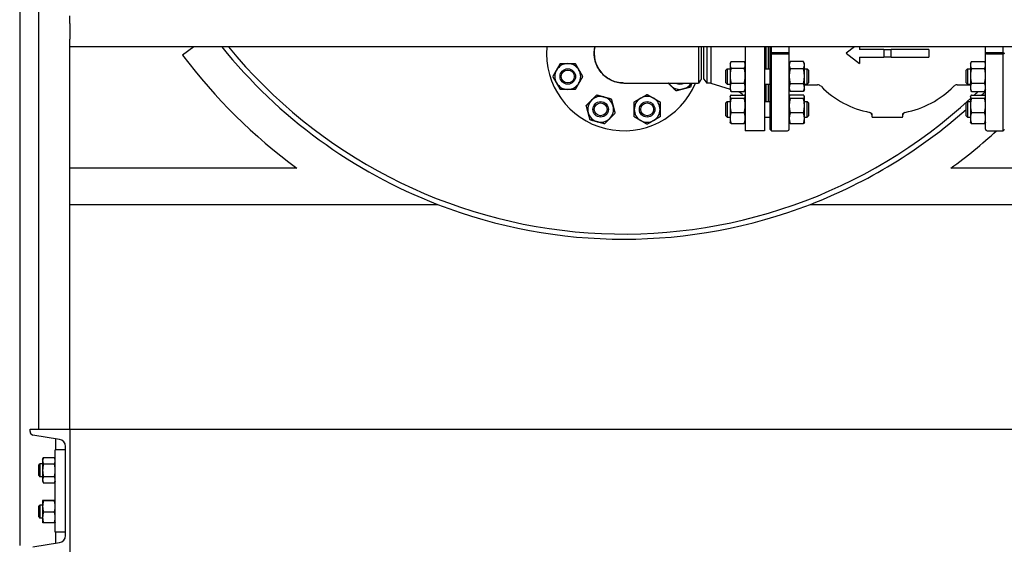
# Model space of a CAD drawing. Header units: inches. Extents: x 5 to 1128, y -85 to 748.
# Tile 553 of 656: x 908 to 955, y 266 to 292. Entities that reach past the tile are written whole.
import ezdxf

# ---------------------------------------------------------------- set-up
doc = ezdxf.new("R2010")
doc.units = ezdxf.units.IN
doc.header["$LTSCALE"] = 32
doc.header["$MEASUREMENT"] = 0
doc.layers.add('Visible (ANSI)', color=7, linetype='Continuous', lineweight=30)

msp = doc.modelspace()

# ---------------------------------------------------------------- linework, layer by layer
at = {"layer": 'Visible (ANSI)'}
for p, q in [((907.80578, 336.23367), (907.80578, 266.22267)), ((908.72578, 271.85867), (908.72578, 307.60867)), ((910.22578, 291.48367), (910.22578, 291.85867)), ((910.22578, 291.48367), (910.22578, 290.73367)), ((910.22578, 290.35867), (910.22578, 290.73367)), ((910.22578, 271.85867), (910.22578, 290.35867)), ((987.22578, 290.35867), (910.22578, 290.35867)), ((916.23777, 290.35867), (915.69228, 289.94762)), ((940.80578, 288.79371), (940.80578, 290.35867)), ((940.93078, 288.79367), (940.93078, 290.35867)), ((941.07466, 290.35867), (941.07466, 288.60617)), ((941.25745, 290.35867), (941.25745, 288.60617)), ((942.93078, 290.35867), (942.93078, 286.29617)), ((943.87078, 290.35867), (943.87078, 286.29617)), ((943.93078, 290.35867), (943.93078, 289.29608)), ((943.93578, 289.29608), (943.93578, 290.35867)), ((944.05578, 289.29608), (944.05578, 290.35867)), ((944.06078, 289.29608), (944.06078, 290.35867)), ((944.13952, 286.35522), (944.13952, 290.35867)), ((944.19858, 290.08534), (944.19858, 290.35867)), ((945.06078, 286.37491), (945.06078, 290.35867)), ((948.21804, 290.35867), (947.81078, 290.04617)), ((948.4624, 290.35867), (948.4624, 290.23367)), ((954.56078, 286.37491), (954.56078, 290.35867)), ((955.42299, 290.08534), (955.42299, 290.35867)), ((944.15921, 290.04617), (945.05023, 290.04617)), ((944.19858, 290.08534), (944.98204, 290.08534)), ((944.19858, 286.29617), (944.19858, 290.007)), ((944.98204, 290.007), (944.19858, 290.007)), ((947.81078, 290.04617), (948.4624, 289.54617)), ((949.63321, 290.23367), (948.4624, 290.23367)), ((948.4624, 289.85867), (948.4624, 289.54617)), ((948.4624, 289.85867), (949.63321, 289.85867)), ((949.63321, 290.23367), (949.63321, 289.85867)), ((949.63321, 290.23367), (949.98835, 290.23367)), ((949.98835, 289.85867), (949.63321, 289.85867)), ((951.81078, 290.23367), (949.98835, 290.23367)), ((949.98835, 289.85867), (949.98835, 290.23367)), ((949.98835, 289.85867), (951.81078, 289.85867)), ((951.81078, 290.23367), (951.81078, 289.85867)), ((954.57133, 290.04617), (955.46236, 290.04617)), ((954.63952, 290.08534), (955.42299, 290.08534)), ((955.42299, 290.007), (954.63952, 290.007)), ((955.42299, 286.29617), (955.42299, 290.007)), ((942.19678, 289.54608), (942.231, 289.61947)), ((942.19678, 289.54608), (942.19678, 289.4804)), ((942.19678, 289.4804), (942.19678, 288.95921)), ((942.24187, 289.64142), (942.8857, 289.64142)), ((942.93078, 289.54608), (942.89656, 289.61947)), ((945.06078, 289.54608), (945.10198, 289.63444)), ((945.7497, 289.64261), (945.10587, 289.64261)), ((945.79478, 289.54608), (945.75358, 289.63444)), ((945.79478, 289.46867), (945.79478, 289.54608)), ((945.79478, 288.93395), (945.79478, 289.46867)), ((953.83178, 289.54608), (953.86721, 289.62205)), ((953.83178, 289.54608), (953.83178, 289.47834)), ((953.83178, 289.47834), (953.83178, 288.95464)), ((953.87687, 289.64173), (954.5207, 289.64173)), ((954.56078, 289.5568), (954.53036, 289.62205)), ((941.99578, 289.23358), (942.05828, 289.29608)), ((941.99578, 288.60858), (941.99578, 289.23358)), ((942.05828, 289.29608), (942.05828, 288.54608)), ((942.05828, 289.29608), (942.19678, 289.29608)), ((942.19678, 288.95921), (942.19678, 288.39989)), ((942.24187, 289.31938), (942.8857, 289.31938)), ((943.87078, 289.29608), (944.13952, 289.29608)), ((945.7497, 289.29472), (945.10587, 289.29472)), ((945.79478, 289.29608), (945.93328, 289.29608)), ((945.79478, 288.38636), (945.79478, 288.93395)), ((945.93328, 288.54608), (945.93328, 289.29608)), ((945.99578, 289.23358), (945.93328, 289.29608)), ((945.99578, 289.23358), (945.99578, 288.60858)), ((953.62828, 289.23358), (953.69078, 289.29608)), ((953.62828, 288.60858), (953.62828, 289.23358)), ((953.69078, 289.29608), (953.69078, 288.54608)), ((953.69078, 289.29608), (953.83178, 289.29608)), ((953.83178, 288.95464), (953.83178, 288.39737)), ((953.87687, 289.31496), (954.5207, 289.31496)), ((937.05849, 288.60617), (940.66339, 288.60617)), ((940.93078, 288.79367), (941.07466, 288.60617)), ((941.25745, 288.60617), (941.07466, 288.60617)), ((941.25745, 288.60617), (942.19678, 288.30865)), ((941.99578, 288.60858), (942.05828, 288.54608)), ((942.05828, 288.54608), (942.19678, 288.54608)), ((942.19678, 288.39989), (942.19678, 288.29608)), ((942.24187, 288.59904), (942.8857, 288.59904)), ((943.87078, 288.54608), (944.13952, 288.54608)), ((943.93078, 288.54608), (943.93078, 287.98617)), ((943.93578, 287.70496), (943.93578, 288.54608)), ((944.05578, 287.70496), (944.05578, 288.54608)), ((944.06078, 287.70496), (944.06078, 288.54608)), ((945.7497, 288.57318), (945.10587, 288.57318)), ((945.79478, 288.54608), (945.93328, 288.54608)), ((945.79478, 288.51664), (946.43115, 288.51664)), ((945.79478, 288.29608), (945.79478, 288.38636)), ((945.99578, 288.60858), (945.93328, 288.54608)), ((953.19042, 288.51664), (953.83178, 288.51664)), ((953.62828, 288.60858), (953.69078, 288.54608)), ((953.69078, 288.54608), (953.83178, 288.54608)), ((953.83178, 288.39737), (953.83178, 288.29608)), ((953.87687, 288.59432), (954.5207, 288.59432)), ((942.19678, 288.29608), (942.231, 288.22269)), ((942.19678, 287.95496), (942.20276, 287.96777)), ((942.19678, 287.95496), (942.19678, 287.94241)), ((942.19678, 287.94241), (942.19678, 287.52826)), ((942.24187, 288.20074), (942.8857, 288.20074)), ((942.24187, 288.01437), (942.8857, 288.01437)), ((942.5375, 288.20074), (942.58176, 288.18672)), ((942.93078, 288.29608), (942.89656, 288.22269)), ((942.93078, 287.95496), (942.92481, 287.96777)), ((943.93078, 287.98617), (943.87078, 287.98617)), ((943.93078, 288.10617), (943.93578, 288.10617)), ((944.05578, 288.10617), (944.06078, 288.10617)), ((945.06078, 288.29608), (945.10198, 288.20772)), ((945.06078, 287.95496), (945.06947, 287.9736)), ((945.7497, 288.19955), (945.10587, 288.19955)), ((945.7497, 288.02307), (945.10587, 288.02307)), ((945.79478, 288.29608), (945.75358, 288.20772)), ((945.79478, 287.95496), (945.78609, 287.9736)), ((945.79478, 287.93687), (945.79478, 287.95496)), ((945.79478, 287.50412), (945.79478, 287.93687)), ((953.83178, 288.29608), (953.86721, 288.22011)), ((953.83178, 287.95496), (953.83821, 287.96874)), ((953.83178, 287.95496), (953.83178, 287.94148)), ((953.83178, 287.94148), (953.83178, 287.52391)), ((953.87687, 288.20043), (954.5207, 288.20043)), ((953.87687, 288.01603), (954.5207, 288.01603)), ((954.56078, 288.28536), (954.53036, 288.22011)), ((954.56078, 287.96569), (954.55936, 287.96874)), ((941.99578, 287.64246), (942.05828, 287.70496)), ((941.99578, 287.01746), (941.99578, 287.64246)), ((942.05828, 287.70496), (942.05828, 286.95496)), ((942.05828, 287.70496), (942.19678, 287.70496)), ((942.19678, 287.52826), (942.19678, 286.91581)), ((942.24187, 287.87046), (942.8857, 287.87046)), ((943.87078, 287.70496), (944.13952, 287.70496)), ((945.7497, 287.85067), (945.10587, 287.85067)), ((945.79478, 287.70496), (945.93328, 287.70496)), ((945.79478, 286.89722), (945.79478, 287.50412)), ((945.93328, 286.95496), (945.93328, 287.70496)), ((945.99578, 287.64246), (945.93328, 287.70496)), ((945.99578, 287.64246), (945.99578, 287.01746)), ((953.62828, 287.64246), (953.69078, 287.70496)), ((953.62828, 287.01746), (953.62828, 287.64246)), ((953.69078, 287.70496), (953.69078, 286.95496)), ((953.69078, 287.70496), (953.83178, 287.70496)), ((953.83178, 287.52391), (953.83178, 286.91239)), ((953.87687, 287.86694), (954.5207, 287.86694)), ((941.99578, 287.01746), (942.05828, 286.95496)), ((942.05828, 286.95496), (942.19678, 286.95496)), ((942.24187, 287.18605), (942.8857, 287.18605)), ((943.87078, 286.95496), (944.13952, 286.95496)), ((945.7497, 287.15757), (945.10587, 287.15757)), ((945.79478, 286.95496), (945.93328, 286.95496)), ((945.99578, 287.01746), (945.93328, 286.95496)), ((949.06275, 287.12887), (949.06275, 286.98711)), ((950.55881, 286.98711), (950.55881, 287.12887)), ((953.62828, 287.01746), (953.69078, 286.95496)), ((953.69078, 286.95496), (953.83178, 286.95496)), ((953.87687, 287.18088), (954.5207, 287.18088)), ((942.19678, 286.91581), (942.19678, 286.70496)), ((942.19678, 286.70496), (942.20276, 286.69215)), ((942.24187, 286.64556), (942.8857, 286.64556)), ((942.93078, 286.70496), (942.92481, 286.69215)), ((945.06078, 286.70496), (945.06947, 286.68633)), ((945.7497, 286.63686), (945.10587, 286.63686)), ((945.79478, 286.70496), (945.78609, 286.68633)), ((945.79478, 286.70496), (945.79478, 286.89722)), ((949.10212, 286.94774), (950.51944, 286.94774)), ((953.83178, 286.91239), (953.83178, 286.70496)), ((953.83178, 286.70496), (953.83821, 286.69118)), ((953.87687, 286.6439), (954.5207, 286.6439)), ((954.56078, 286.69424), (954.55936, 286.69118)), ((943.87078, 286.29617), (942.93078, 286.29617)), ((944.13952, 286.35522), (944.19858, 286.29617)), ((944.19858, 286.29617), (944.98204, 286.29617)), ((954.63952, 286.29617), (955.42299, 286.29617)), ((955.48204, 286.35522), (955.42299, 286.29617)), ((921.22477, 284.48367), (910.22578, 284.48367)), ((966.55578, 284.48367), (952.8868, 284.48367)), ((910.22578, 282.73367), (928.02653, 282.73367)), ((946.08503, 282.73367), (957.55578, 282.73367)), ((908.30578, 271.73765), (908.30578, 271.85867)), ((908.30578, 271.85867), (910.22578, 271.85867)), ((910.22578, 271.85867), (910.22578, 265.85867)), ((910.22578, 271.85867), (991.19545, 271.85867)), ((910.22578, 271.85867), (910.22578, 271.73765)), ((909.73939, 271.35257), (908.44898, 271.56851)), ((909.55578, 270.85867), (909.55578, 271.38329)), ((909.52578, 266.85867), (909.52578, 270.85867)), ((910.02578, 270.85867), (909.52578, 270.85867)), ((910.02578, 266.70307), (910.02578, 271.01427)), ((908.91678, 270.38967), (908.95509, 270.47182)), ((908.91678, 270.38967), (908.91678, 270.31853)), ((908.91678, 270.31853), (908.91678, 269.85867)), ((909.48748, 270.47182), (908.95509, 270.47182)), ((909.52578, 270.38967), (909.48748, 270.47182)), ((908.72578, 270.1154), (908.77986, 270.17117)), ((908.72578, 269.60194), (908.72578, 270.1154)), ((908.77986, 270.17117), (908.77986, 269.54617)), ((908.91678, 270.17117), (908.77986, 270.17117)), ((908.91678, 269.85867), (908.91678, 269.39881)), ((909.48748, 270.16524), (908.95509, 270.16524)), ((908.72578, 269.60194), (908.77986, 269.54617)), ((908.91678, 269.54617), (908.77986, 269.54617)), ((908.91678, 269.39881), (908.91678, 269.32767)), ((908.91678, 269.32767), (908.95509, 269.24552)), ((909.48748, 269.5521), (908.95509, 269.5521)), ((909.52578, 269.32767), (909.48748, 269.24552)), ((909.48748, 269.24552), (908.95509, 269.24552)), ((908.91678, 268.38967), (908.91688, 268.38987)), ((908.91678, 268.38967), (908.91678, 268.38946)), ((908.91678, 268.38946), (908.91678, 268.11129)), ((909.48748, 268.39798), (908.95509, 268.39798)), ((909.48748, 268.38095), (908.95509, 268.38095)), ((909.52578, 268.38967), (909.52569, 268.38987)), ((908.72578, 268.1154), (908.77986, 268.17117)), ((908.72578, 267.60194), (908.72578, 268.1154)), ((908.77986, 268.17117), (908.77986, 267.54617)), ((908.91678, 268.17117), (908.77986, 268.17117)), ((908.91678, 268.11129), (908.91678, 267.58049)), ((908.72578, 267.60194), (908.77986, 267.54617)), ((908.91678, 267.54617), (908.77986, 267.54617)), ((908.91678, 267.58049), (908.91678, 267.32767)), ((909.48748, 267.84163), (908.95509, 267.84163)), ((908.91678, 267.32767), (908.91688, 267.32746)), ((909.48748, 267.31936), (908.95509, 267.31936)), ((909.52578, 267.32767), (909.52569, 267.32746)), ((910.02578, 266.85867), (909.52578, 266.85867)), ((909.55578, 266.33405), (909.55578, 266.85867)), ((908.44898, 266.14883), (909.73939, 266.36477))]:
    msp.add_line(p, q, dxfattribs=at)
for centre, radius in [((934.33958, 288.92108), 0.37513), ((934.33958, 288.92108), 0.375), ((934.33958, 288.92108), 0.3125), ((935.93069, 287.32996), 0.37513), ((935.93069, 287.32996), 0.375), ((935.93069, 287.32996), 0.3125), ((938.18087, 287.32996), 0.37513), ((938.18087, 287.32996), 0.375), ((938.18087, 287.32996), 0.3125)]:
    msp.add_circle(centre, radius, dxfattribs=at)
for centre, radius, start, end in [((937.05578, 306.04617), 25, 218.865917, 248.827934), ((937.05578, 306.04617), 24.75, 219.333883, 312.673382), ((937.05578, 290.04617), 3.75, 175.219808, 337.418327), ((937.05578, 290.04617), 1.44, 167.466295, 270.05378), ((937.05578, 306.04617), 26.75, 217, 233.714179), ((934.33958, 288.92108), 0.625, 90, 150), ((934.33958, 288.92108), 0.625, 30, 90), ((934.33958, 288.92108), 0.625, 150, 210), ((934.33958, 288.92108), 0.625, 330, 30), ((934.33958, 288.92108), 0.625, 210, 270), ((934.33958, 288.92108), 0.625, 270, 330), ((939.77199, 288.92108), 0.625, 210.255516, 225), ((939.77199, 288.92108), 0.625, 225, 285), ((939.77199, 288.92108), 0.37513, 237.085092, 302.914908), ((939.77199, 288.92108), 0.375, 237.114984, 302.885016), ((939.77199, 288.92108), 0.625, 285, 329.744484), ((946.43115, 288.28042), 0.23622, 44.666791, 90), ((949.81078, 291.62097), 4.51575, 224.666791, 259.156735), ((949.81078, 291.62097), 4.51575, 280.843266, 315.333209), ((953.19042, 288.28042), 0.23622, 90, 135.333209), ((935.93069, 287.32996), 0.625, 75, 135), ((935.93069, 287.32996), 0.625, 15, 75), ((938.18087, 287.32996), 0.625, 60, 120), ((942.43078, 287.71006), 0.5, 37.489944, 72.425284), ((945.37574, 288.20168), 0.31496, 166.22782, 180), ((937.05578, 306.04617), 24.75, 313.239991, 313.859601), ((937.05578, 306.04617), 25, 313.845881, 314.443052), ((954.24582, 288.20168), 0.31496, 0, 12.43629), ((935.93069, 287.32996), 0.625, 135, 195), ((935.93069, 287.32996), 0.625, 315, 15), ((938.18087, 287.32996), 0.625, 120, 180), ((938.18087, 287.32996), 0.625, 0, 60), ((935.93069, 287.32996), 0.625, 195, 255), ((938.18087, 287.32996), 0.625, 180, 240), ((938.18087, 287.32996), 0.625, 300, 0), ((937.05578, 306.04617), 25, 291.172066, 311.52142), ((948.93775, 287.06308), 0.125, 0, 79.156735), ((949.10212, 286.98711), 0.03937, 180, 270), ((950.51944, 286.98711), 0.03937, 270, 0), ((950.68381, 287.06308), 0.125, 100.843266, 180), ((935.93069, 287.32996), 0.625, 255, 315), ((938.18087, 287.32996), 0.625, 240, 300), ((944.98204, 286.37491), 0.07874, 270, 0), ((937.05578, 306.04617), 26.75, 306.285821, 312.411689), ((954.63952, 286.37491), 0.07874, 180, 270), ((937.05578, 306.04617), 25, 248.827934, 291.172066), ((937.05578, 306.04617), 25, 248.827934, 291.172066), ((908.47728, 271.73765), 0.1715, 180, 260.5), ((909.68278, 271.01427), 0.343, 0, 80.5), ((909.68278, 266.70307), 0.343, 279.5, 0)]:
    msp.add_arc(centre, radius, start, end, dxfattribs=at)
for points, knots in [([(937.05848, 288.60622), (937.02304, 288.60619), (936.98759, 288.60748), (936.73547, 288.6261), (936.5226, 288.69194), (936.14678, 288.91014), (935.9841, 289.06241), (935.74267, 289.42133), (935.66333, 289.62722), (935.60767, 290.01235), (935.6145, 290.18892), (935.65213, 290.35866)], [-1.57267427, -1.57267427, -1.57267427, -1.57267427, -1.49882494, -1.49882494, -1.04590561, -1.04590561, -0.59274122, -0.59274122, -0.1436733, -0.1436733, 0.21905113, 0.21905113, 0.21905113, 0.21905113]), ([(940.66341, 290.35866), (940.66341, 290.18892), (940.66341, 290.01235), (940.66341, 289.62722), (940.66341, 289.42133), (940.6634, 289.06241), (940.6634, 288.91014), (940.6634, 288.69194), (940.6634, 288.6261), (940.66339, 288.60748), (940.66339, 288.60619), (940.66339, 288.60622)], [-0.21905113, -0.21905113, -0.21905113, -0.21905113, 0.1436733, 0.1436733, 0.59274122, 0.59274122, 1.04590561, 1.04590561, 1.49882494, 1.49882494, 1.57267431, 1.57267431, 1.57267431, 1.57267431]), ([(944.98204, 290.08534), (944.99072, 290.08534), (945.00081, 290.08353), (945.01785, 290.07749), (945.02729, 290.07174), (945.04027, 290.06046), (945.04615, 290.05324), (945.05023, 290.04617)], [0, 0, 0, 0, 0.066112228, 0.066112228, 0.145221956, 0.145221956, 0.222829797, 0.222829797, 0.222829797, 0.222829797]), ([(945.05023, 290.04617), (945.04615, 290.03909), (945.04027, 290.03188), (945.02729, 290.0206), (945.01785, 290.01485), (945.00081, 290.00881), (944.99072, 290.007), (944.98204, 290.007)], [-0.222829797, -0.222829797, -0.222829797, -0.222829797, -0.145221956, -0.145221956, -0.066112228, -0.066112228, 0, 0, 0, 0]), ([(954.57133, 290.04617), (954.57542, 290.05324), (954.58129, 290.06046), (954.59427, 290.07174), (954.60372, 290.07749), (954.62075, 290.08353), (954.63085, 290.08534), (954.63952, 290.08534)], [-0.222829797, -0.222829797, -0.222829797, -0.222829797, -0.145221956, -0.145221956, -0.066112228, -0.066112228, 0, 0, 0, 0]), ([(954.63952, 290.007), (954.63085, 290.007), (954.62075, 290.00881), (954.60372, 290.01485), (954.59427, 290.0206), (954.58129, 290.03188), (954.57542, 290.03909), (954.57133, 290.04617)], [0, 0, 0, 0, 0.066112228, 0.066112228, 0.145221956, 0.145221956, 0.222829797, 0.222829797, 0.222829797, 0.222829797])]:
    msp.add_open_spline(points, degree=3, knots=knots, dxfattribs=at)
for points, weights in [([(944.15921, 290.04617), (944.17869, 290.06565), (944.19858, 290.08534)], [1.00002799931, 1.0000415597, 1]), ([(944.19858, 290.007), (944.17869, 290.02669), (944.15921, 290.04617)], [1, 1.0000415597, 1.00002799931]), ([(955.42299, 290.08534), (955.44288, 290.06565), (955.46236, 290.04617)], [1, 1.00004155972, 1.00002799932]), ([(955.46236, 290.04617), (955.44288, 290.02669), (955.42299, 290.007)], [1.00002799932, 1.00004155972, 1]), ([(933.79831, 289.23358), (933.88205, 289.37861), (933.97873, 289.54608)], [1, 1.0379548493, 1]), ([(933.97873, 289.54608), (934.17211, 289.54608), (934.33958, 289.54608)], [1, 1.0379548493, 1]), ([(934.33958, 289.54608), (934.50705, 289.54608), (934.70042, 289.54608)], [1, 1.0379548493, 1]), ([(934.70042, 289.54608), (934.79711, 289.37861), (934.88084, 289.23358)], [1, 1.0379548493, 1]), ([(942.24187, 289.64142), (942.19678, 289.55513), (942.19678, 289.4804)], [1, 1.0379548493, 1]), ([(942.19678, 289.4804), (942.19678, 289.40567), (942.24187, 289.31938)], [1, 1.0379548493, 1]), ([(942.93078, 289.4804), (942.93078, 289.55513), (942.8857, 289.64142)], [1, 1.0379548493, 1]), ([(942.8857, 289.31938), (942.93078, 289.40567), (942.93078, 289.4804)], [1, 1.0379548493, 1]), ([(945.10587, 289.64261), (945.06078, 289.5494), (945.06078, 289.46867)], [1, 1.0379548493, 1]), ([(945.06078, 289.46867), (945.06078, 289.38794), (945.10587, 289.29472)], [1, 1.0379548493, 1]), ([(945.79478, 289.46867), (945.79478, 289.5494), (945.7497, 289.64261)], [1, 1.0379548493, 1]), ([(945.7497, 289.29472), (945.79478, 289.38794), (945.79478, 289.46867)], [1, 1.0379548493, 1]), ([(953.87687, 289.64173), (953.83178, 289.55417), (953.83178, 289.47834)], [1, 1.0379548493, 1]), ([(953.83178, 289.47834), (953.83178, 289.40252), (953.87687, 289.31496)], [1, 1.0379548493, 1]), ([(954.56078, 289.53099), (954.55101, 289.58285), (954.5207, 289.64173)], [1.01693131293, 1.02520879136, 1]), ([(954.5207, 289.31496), (954.55101, 289.37384), (954.56078, 289.4257)], [1, 1.02520879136, 1.01693131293]), ([(933.61789, 288.92108), (933.71458, 289.08855), (933.79831, 289.23358)], [1, 1.0379548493, 1]), ([(933.79831, 288.60858), (933.71458, 288.75361), (933.61789, 288.92108)], [1, 1.0379548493, 1]), ([(934.88084, 289.23358), (934.96458, 289.08855), (935.06126, 288.92108)], [1, 1.0379548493, 1]), ([(935.06126, 288.92108), (934.96458, 288.75361), (934.88084, 288.60858)], [1, 1.0379548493, 1]), ([(942.24187, 289.31938), (942.19678, 289.12637), (942.19678, 288.95921)], [1, 1.0379548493, 1]), ([(942.19678, 288.95921), (942.19678, 288.79205), (942.24187, 288.59904)], [1, 1.0379548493, 1]), ([(942.93078, 288.95921), (942.93078, 289.12637), (942.8857, 289.31938)], [1, 1.0379548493, 1]), ([(942.8857, 288.59904), (942.93078, 288.79205), (942.93078, 288.95921)], [1, 1.0379548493, 1]), ([(945.10587, 289.29472), (945.06078, 289.10138), (945.06078, 288.93395)], [1, 1.0379548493, 1]), ([(945.06078, 288.93395), (945.06078, 288.76652), (945.10587, 288.57318)], [1, 1.0379548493, 1]), ([(945.79478, 288.93395), (945.79478, 289.10138), (945.7497, 289.29472)], [1, 1.0379548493, 1]), ([(945.7497, 288.57318), (945.79478, 288.76652), (945.79478, 288.93395)], [1, 1.0379548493, 1]), ([(953.87687, 289.31496), (953.83178, 289.12187), (953.83178, 288.95464)], [1, 1.0379548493, 1]), ([(953.83178, 288.95464), (953.83178, 288.78741), (953.87687, 288.59432)], [1, 1.0379548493, 1]), ([(954.56078, 289.07074), (954.55101, 289.18512), (954.5207, 289.31496)], [1.01693131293, 1.02520879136, 1]), ([(933.97873, 288.29608), (933.88205, 288.46355), (933.79831, 288.60858)], [1, 1.0379548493, 1]), ([(934.88084, 288.60858), (934.79711, 288.46355), (934.70042, 288.29608)], [1, 1.0379548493, 1]), ([(939.33005, 288.47914), (939.26779, 288.54139), (939.20302, 288.60617)], [1, 1.01960093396, 1.01895693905]), ([(939.5852, 288.22398), (939.44846, 288.36072), (939.33005, 288.47914)], [1, 1.0379548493, 1]), ([(940.2823, 288.41077), (940.09551, 288.36072), (939.93375, 288.31738)], [1, 1.0379548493, 1]), ([(940.33466, 288.60617), (940.30995, 288.51397), (940.2823, 288.41077)], [1.01883536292, 1.02061936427, 1]), ([(942.24187, 288.59904), (942.19678, 288.49231), (942.19678, 288.39989)], [1, 1.0379548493, 1]), ([(942.19678, 288.39989), (942.19678, 288.30746), (942.24187, 288.20074)], [1, 1.0379548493, 1]), ([(942.93078, 288.39989), (942.93078, 288.49231), (942.8857, 288.59904)], [1, 1.0379548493, 1]), ([(942.8857, 288.20074), (942.93078, 288.30746), (942.93078, 288.39989)], [1, 1.0379548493, 1]), ([(945.10587, 288.57318), (945.06078, 288.47307), (945.06078, 288.38636)], [1, 1.0379548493, 1]), ([(945.06078, 288.38636), (945.06078, 288.29966), (945.10587, 288.19955)], [1, 1.0379548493, 1]), ([(945.79478, 288.38636), (945.79478, 288.47307), (945.7497, 288.57318)], [1, 1.0379548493, 1]), ([(945.7497, 288.19955), (945.79478, 288.29966), (945.79478, 288.38636)], [1, 1.0379548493, 1]), ([(953.87687, 288.59432), (953.83178, 288.48877), (953.83178, 288.39737)], [1, 1.0379548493, 1]), ([(953.83178, 288.39737), (953.83178, 288.30597), (953.87687, 288.20043)], [1, 1.0379548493, 1]), ([(954.5207, 288.59432), (954.55101, 288.72416), (954.56078, 288.83854)], [1, 1.02520879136, 1.01693131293]), ([(954.56078, 288.46083), (954.55101, 288.52335), (954.5207, 288.59432)], [1.01693131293, 1.02520879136, 1]), ([(934.33958, 288.29608), (934.17211, 288.29608), (933.97873, 288.29608)], [1, 1.0379548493, 1]), ([(934.70042, 288.29608), (934.50705, 288.29608), (934.33958, 288.29608)], [1, 1.0379548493, 1]), ([(935.48875, 287.77191), (935.60717, 287.89032), (935.74391, 288.02706)], [1, 1.0379548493, 1]), ([(935.74391, 288.02706), (935.93069, 287.97701), (936.09246, 287.93367)], [1, 1.0379548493, 1]), ([(936.09246, 287.93367), (936.25422, 287.89032), (936.441, 287.84027)], [1, 1.0379548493, 1]), ([(937.86837, 287.87123), (938.0134, 287.95496), (938.18087, 288.05165)], [1, 1.0379548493, 1]), ([(938.18087, 288.05165), (938.34834, 287.95496), (938.49337, 287.87123)], [1, 1.0379548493, 1]), ([(939.93375, 288.31738), (939.77199, 288.27403), (939.5852, 288.22398)], [1, 1.0379548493, 1]), ([(942.24187, 288.01437), (942.19678, 287.97581), (942.19678, 287.94241)], [1, 1.0379548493, 1]), ([(942.19678, 287.94241), (942.19678, 287.90902), (942.24187, 287.87046)], [1, 1.0379548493, 1]), ([(942.24187, 288.20074), (942.23604, 288.21189), (942.231, 288.22269)], [1, 1.00475051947, 1.00831186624]), ([(942.89656, 288.22269), (942.89153, 288.21189), (942.8857, 288.20074)], [1.00831186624, 1.00475051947, 1]), ([(942.93078, 287.94241), (942.93078, 287.97581), (942.8857, 288.01437)], [1, 1.0379548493, 1]), ([(942.8857, 287.87046), (942.93078, 287.90902), (942.93078, 287.94241)], [1, 1.0379548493, 1]), ([(945.10587, 288.02307), (945.06078, 287.97687), (945.06078, 287.93687)], [1, 1.0379548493, 1]), ([(945.06078, 287.93687), (945.06078, 287.89687), (945.10587, 287.85067)], [1, 1.0379548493, 1]), ([(945.10587, 288.19955), (945.10388, 288.20366), (945.10198, 288.20772)], [1, 1.00161564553, 1.00309374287]), ([(945.75358, 288.20772), (945.75169, 288.20366), (945.7497, 288.19955)], [1.00309374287, 1.00161564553, 1]), ([(945.79478, 287.93687), (945.79478, 287.97687), (945.7497, 288.02307)], [1, 1.0379548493, 1]), ([(945.7497, 287.85067), (945.79478, 287.89687), (945.79478, 287.93687)], [1, 1.0379548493, 1]), ([(953.87687, 288.01603), (953.83178, 287.97608), (953.83178, 287.94148)], [1, 1.0379548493, 1]), ([(953.83178, 287.94148), (953.83178, 287.90689), (953.87687, 287.86694)], [1, 1.0379548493, 1]), ([(953.87687, 288.20043), (953.87173, 288.21042), (953.86721, 288.22011)], [1, 1.00418639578, 1.00744927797]), ([(954.5207, 288.20043), (954.55101, 288.2714), (954.56078, 288.33392)], [1, 1.02520879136, 1.01693131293]), ([(954.53036, 288.22011), (954.52584, 288.21042), (954.5207, 288.20043)], [1.00744927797, 1.00418639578, 1]), ([(954.56078, 287.9655), (954.55101, 287.98916), (954.5207, 288.01603)], [1.01693131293, 1.02520879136, 1]), ([(954.5207, 287.86694), (954.55101, 287.8938), (954.56078, 287.91746)], [1, 1.02520879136, 1.01693131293]), ([(935.2336, 287.51675), (935.37033, 287.65349), (935.48875, 287.77191)], [1, 1.0379548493, 1]), ([(935.32699, 287.1682), (935.28365, 287.32996), (935.2336, 287.51675)], [1, 1.0379548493, 1]), ([(936.441, 287.84027), (936.49105, 287.65349), (936.5344, 287.49173)], [1, 1.0379548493, 1]), ([(936.5344, 287.49173), (936.57774, 287.32996), (936.62779, 287.14318)], [1, 1.0379548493, 1]), ([(937.55587, 287.69081), (937.72334, 287.7875), (937.86837, 287.87123)], [1, 1.0379548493, 1]), ([(937.55587, 287.32996), (937.55587, 287.49743), (937.55587, 287.69081)], [1, 1.0379548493, 1]), ([(938.49337, 287.87123), (938.6384, 287.7875), (938.80587, 287.69081)], [1, 1.0379548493, 1]), ([(938.80587, 287.69081), (938.80587, 287.49743), (938.80587, 287.32996)], [1, 1.0379548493, 1]), ([(942.24187, 287.87046), (942.19678, 287.68707), (942.19678, 287.52826)], [1, 1.0379548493, 1]), ([(942.19678, 287.52826), (942.19678, 287.36944), (942.24187, 287.18605)], [1, 1.0379548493, 1]), ([(942.93078, 287.52826), (942.93078, 287.68707), (942.8857, 287.87046)], [1, 1.0379548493, 1]), ([(942.8857, 287.18605), (942.93078, 287.36944), (942.93078, 287.52826)], [1, 1.0379548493, 1]), ([(945.10587, 287.85067), (945.06078, 287.66496), (945.06078, 287.50412)], [1, 1.0379548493, 1]), ([(945.06078, 287.50412), (945.06078, 287.34329), (945.10587, 287.15757)], [1, 1.0379548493, 1]), ([(945.79478, 287.50412), (945.79478, 287.66496), (945.7497, 287.85067)], [1, 1.0379548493, 1]), ([(945.7497, 287.15757), (945.79478, 287.34329), (945.79478, 287.50412)], [1, 1.0379548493, 1]), ([(953.87687, 287.86694), (953.83178, 287.68311), (953.83178, 287.52391)], [1, 1.0379548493, 1]), ([(953.83178, 287.52391), (953.83178, 287.36471), (953.87687, 287.18088)], [1, 1.0379548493, 1]), ([(954.56078, 287.63444), (954.55101, 287.74332), (954.5207, 287.86694)], [1.01693131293, 1.02520879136, 1]), ([(935.42038, 286.81965), (935.37033, 287.00644), (935.32699, 287.1682)], [1, 1.0379548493, 1]), ([(936.62779, 287.14318), (936.49105, 287.00644), (936.37264, 286.88802)], [1, 1.0379548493, 1]), ([(937.55587, 286.96912), (937.55587, 287.1625), (937.55587, 287.32996)], [1, 1.0379548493, 1]), ([(937.86837, 286.7887), (937.72334, 286.87243), (937.55587, 286.96912)], [1, 1.0379548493, 1]), ([(938.80587, 286.96912), (938.6384, 286.87243), (938.49337, 286.7887)], [1, 1.0379548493, 1]), ([(938.80587, 287.32996), (938.80587, 287.1625), (938.80587, 286.96912)], [1, 1.0379548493, 1]), ([(942.24187, 287.18605), (942.19678, 287.04123), (942.19678, 286.91581)], [1, 1.0379548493, 1]), ([(942.93078, 286.91581), (942.93078, 287.04123), (942.8857, 287.18605)], [1, 1.0379548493, 1]), ([(945.10587, 287.15757), (945.06078, 287.01805), (945.06078, 286.89722)], [1, 1.0379548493, 1]), ([(945.79478, 286.89722), (945.79478, 287.01805), (945.7497, 287.15757)], [1, 1.0379548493, 1]), ([(953.87687, 287.18088), (953.83178, 287.03699), (953.83178, 286.91239)], [1, 1.0379548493, 1]), ([(954.5207, 287.18088), (954.55101, 287.30449), (954.56078, 287.41338)], [1, 1.02520879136, 1.01693131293]), ([(954.56078, 286.9989), (954.55101, 287.08412), (954.5207, 287.18088)], [1.01693131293, 1.02520879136, 1]), ([(935.76893, 286.72626), (935.60717, 286.7696), (935.42038, 286.81965)], [1, 1.0379548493, 1]), ([(936.11748, 286.63287), (935.93069, 286.68292), (935.76893, 286.72626)], [1, 1.0379548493, 1]), ([(936.37264, 286.88802), (936.25422, 286.7696), (936.11748, 286.63287)], [1, 1.0379548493, 1]), ([(938.18087, 286.60828), (938.0134, 286.70496), (937.86837, 286.7887)], [1, 1.0379548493, 1]), ([(938.49337, 286.7887), (938.34834, 286.70496), (938.18087, 286.60828)], [1, 1.0379548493, 1]), ([(942.19678, 286.91581), (942.19678, 286.79039), (942.24187, 286.64556)], [1, 1.0379548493, 1]), ([(942.24187, 286.64556), (942.21295, 286.67029), (942.20276, 286.69215)], [1, 1.02401877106, 1.01763819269]), ([(942.8857, 286.64556), (942.93078, 286.79039), (942.93078, 286.91581)], [1, 1.0379548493, 1]), ([(942.92481, 286.69215), (942.91462, 286.67029), (942.8857, 286.64556)], [1.01763819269, 1.02401877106, 1]), ([(945.06078, 286.89722), (945.06078, 286.77638), (945.10587, 286.63686)], [1, 1.0379548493, 1]), ([(945.10587, 286.63686), (945.08035, 286.66301), (945.06947, 286.68633)], [1, 1.02113779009, 1.01873149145]), ([(945.7497, 286.63686), (945.79478, 286.77638), (945.79478, 286.89722)], [1, 1.0379548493, 1]), ([(945.78609, 286.68633), (945.77522, 286.66301), (945.7497, 286.63686)], [1.01873149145, 1.02113779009, 1]), ([(953.83178, 286.91239), (953.83178, 286.78778), (953.87687, 286.6439)], [1, 1.0379548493, 1]), ([(953.87687, 286.6439), (953.84856, 286.66898), (953.83821, 286.69118)], [1, 1.02349908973, 1.01790006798]), ([(954.5207, 286.6439), (954.55101, 286.74065), (954.56078, 286.82588)], [1, 1.02520879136, 1.01693131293]), ([(954.55936, 286.69118), (954.54901, 286.66898), (954.5207, 286.6439)], [1.01790006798, 1.02349908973, 1]), ([(908.95509, 270.47182), (908.91678, 270.38967), (908.91678, 270.31853)], [1, 1.0379548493, 1]), ([(908.91678, 270.31853), (908.91678, 270.24739), (908.95509, 270.16524)], [1, 1.0379548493, 1]), ([(909.52578, 270.31853), (909.52578, 270.38967), (909.48748, 270.47182)], [1, 1.0379548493, 1]), ([(909.48748, 270.16524), (909.52578, 270.24739), (909.52578, 270.31853)], [1, 1.0379548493, 1]), ([(908.95509, 270.16524), (908.91678, 270.00095), (908.91678, 269.85867)], [1, 1.0379548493, 1]), ([(908.91678, 269.85867), (908.91678, 269.71639), (908.95509, 269.5521)], [1, 1.0379548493, 1]), ([(909.52578, 269.85867), (909.52578, 270.00095), (909.48748, 270.16524)], [1, 1.0379548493, 1]), ([(909.48748, 269.5521), (909.52578, 269.71639), (909.52578, 269.85867)], [1, 1.0379548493, 1]), ([(908.95509, 269.5521), (908.91678, 269.46995), (908.91678, 269.39881)], [1, 1.0379548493, 1]), ([(908.91678, 269.39881), (908.91678, 269.32767), (908.95509, 269.24552)], [1, 1.0379548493, 1]), ([(909.52578, 269.39881), (909.52578, 269.46995), (909.48748, 269.5521)], [1, 1.0379548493, 1]), ([(909.48748, 269.24552), (909.52578, 269.32767), (909.52578, 269.39881)], [1, 1.0379548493, 1]), ([(908.95509, 268.39798), (908.91678, 268.39342), (908.91678, 268.38946)], [1, 1.0379548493, 1]), ([(908.91678, 268.38946), (908.91678, 268.38551), (908.95509, 268.38095)], [1, 1.0379548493, 1]), ([(908.95509, 268.38095), (908.91678, 268.23644), (908.91678, 268.11129)], [1, 1.0379548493, 1]), ([(909.52578, 268.38946), (909.52578, 268.39342), (909.48748, 268.39798)], [1, 1.0379548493, 1]), ([(909.48748, 268.38095), (909.52578, 268.38551), (909.52578, 268.38946)], [1, 1.0379548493, 1]), ([(909.52578, 268.11129), (909.52578, 268.23644), (909.48748, 268.38095)], [1, 1.0379548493, 1]), ([(908.91678, 268.11129), (908.91678, 267.98614), (908.95509, 267.84163)], [1, 1.0379548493, 1]), ([(909.48748, 267.84163), (909.52578, 267.98614), (909.52578, 268.11129)], [1, 1.0379548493, 1]), ([(908.95509, 267.84163), (908.91678, 267.70169), (908.91678, 267.58049)], [1, 1.0379548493, 1]), ([(908.91678, 267.58049), (908.91678, 267.4593), (908.95509, 267.31936)], [1, 1.0379548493, 1]), ([(909.52578, 267.58049), (909.52578, 267.70169), (909.48748, 267.84163)], [1, 1.0379548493, 1]), ([(909.48748, 267.31936), (909.52578, 267.4593), (909.52578, 267.58049)], [1, 1.0379548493, 1]), ([(908.95509, 267.31936), (908.91863, 267.3237), (908.91688, 267.32746)], [1, 1.03605488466, 1.00360971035]), ([(909.52569, 267.32746), (909.52393, 267.3237), (909.48748, 267.31936)], [1.00360971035, 1.03605488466, 1])]:
    msp.add_rational_spline(points, weights, degree=2, dxfattribs=at)
msp.add_open_spline([(940.80578, 288.79367), (940.75832, 288.73117), (940.71086, 288.66867), (940.66339, 288.60617)], degree=3, dxfattribs=at)

doc.saveas('drawing.dxf')
